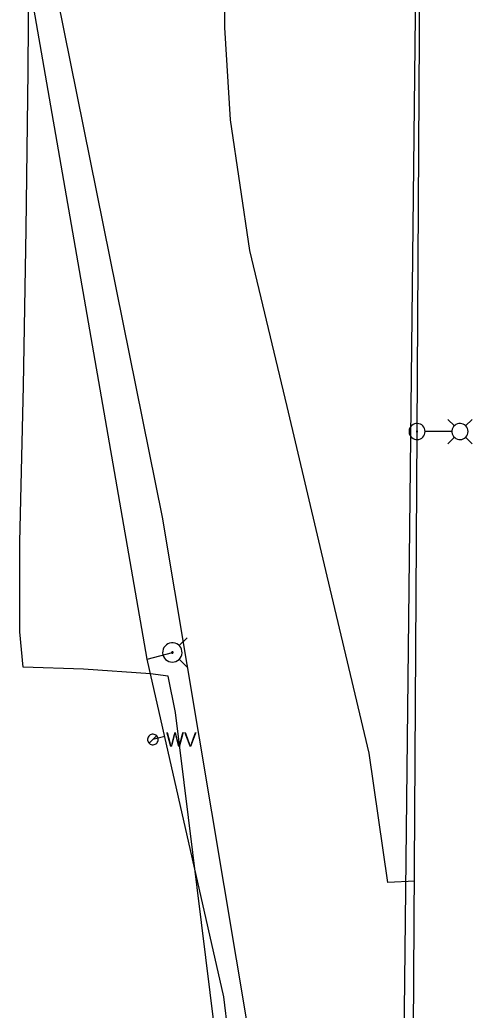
# Model space of a CAD drawing. Extents: x 596028 to 606371, y 330010 to 403088.
# Drawn here: x 604773.8 to 604896.1, y 332364 to 332631.8 of the extents above; entities that cross this region are included whole.
import ezdxf

# ---------------------------------------------------------------- set-up
doc = ezdxf.new("R2010")
doc.units = 0
for name, color, linetype in [('E_FTMS_Conduit', 7, 'Continuous'), ('E_LTG', 7, 'Continuous'), ('E_LTG_CID', 7, 'Continuous'), ('E_UTL_G_UG', 7, 'Continuous'), ('E_UTL_W', 7, 'Continuous'), ('E_UTL_W_UG', 7, 'Continuous'), ('E_UTL_WHydrant', 7, 'Continuous')]:
    doc.layers.add(name, color=color, linetype=linetype)

msp = doc.modelspace()

# ---------------------------------------------------------------- linework, layer by layer
at = {"layer": 'E_FTMS_Conduit'}
for points in [[(604880.59, 332398.82), (604873.35, 332398.49), (604868.3, 332433.51), (604856.91, 332481.35), (604846.05, 332527.21), (604835.98, 332569.37), (604830.74, 332604.73), (604829.27, 332629.67), (604829.12, 332650.32), (604829.6, 332658.54), (604829.33, 332678.99), (604828.97, 332735.01), (604829.66, 332756.35), (604830.5, 332772.6), (604833.6, 332786.94)], [(604875.48, 332151.89), (604882.43, 332779.77)]]:
    msp.add_lwpolyline(points, dxfattribs=at)
at = {"layer": 'E_LTG'}
for points in [[(604891.29, 332521.96), (604889.51, 332523.73)], [(604894.34, 332521.96), (604896.11, 332523.73)], [(604883.39, 332520.43), (604883.35, 332520.85), (604883.23, 332521.24), (604883.04, 332521.61), (604882.78, 332521.94), (604882.47, 332522.21), (604882.11, 332522.41), (604881.72, 332522.55), (604881.31, 332522.61), (604880.9, 332522.59), (604880.5, 332522.49), (604880.12, 332522.32), (604879.79, 332522.08), (604879.5, 332521.78), (604879.28, 332521.43), (604879.12, 332521.05), (604879.04, 332520.64), (604879.04, 332520.23), (604879.12, 332519.82), (604879.28, 332519.44), (604879.5, 332519.09), (604879.79, 332518.79), (604880.12, 332518.55), (604880.5, 332518.38), (604880.9, 332518.28), (604881.31, 332518.26), (604881.72, 332518.32), (604882.11, 332518.45), (604882.47, 332518.66), (604882.78, 332518.93), (604883.04, 332519.26), (604883.23, 332519.63), (604883.35, 332520.02), (604883.39, 332520.43)], [(604881.38, 332520.43), (604881.37, 332520.47), (604881.36, 332520.5), (604881.35, 332520.52), (604881.33, 332520.55), (604881.31, 332520.57), (604881.28, 332520.59), (604881.25, 332520.6), (604881.22, 332520.6), (604881.19, 332520.6), (604881.16, 332520.59), (604881.13, 332520.58), (604881.1, 332520.56), (604881.08, 332520.54), (604881.06, 332520.51), (604881.05, 332520.48), (604881.04, 332520.45), (604881.04, 332520.42), (604881.05, 332520.39), (604881.06, 332520.36), (604881.08, 332520.33), (604881.1, 332520.31), (604881.13, 332520.29), (604881.16, 332520.28), (604881.19, 332520.27), (604881.22, 332520.27), (604881.25, 332520.27), (604881.28, 332520.28), (604881.31, 332520.3), (604881.33, 332520.32), (604881.35, 332520.34), (604881.36, 332520.37), (604881.37, 332520.4), (604881.38, 332520.43)], [(604890.6, 332520.43), (604883.42, 332520.43)], [(604894.99, 332520.43), (604894.95, 332520.85), (604894.83, 332521.24), (604894.64, 332521.61), (604894.39, 332521.94), (604894.08, 332522.21), (604893.72, 332522.41), (604893.33, 332522.55), (604892.92, 332522.61), (604892.5, 332522.59), (604892.1, 332522.49), (604891.73, 332522.32), (604891.39, 332522.08), (604891.1, 332521.78), (604890.88, 332521.43), (604890.73, 332521.05), (604890.65, 332520.64), (604890.65, 332520.23), (604890.73, 332519.82), (604890.88, 332519.44), (604891.1, 332519.09), (604891.39, 332518.79), (604891.73, 332518.55), (604892.1, 332518.38), (604892.5, 332518.28), (604892.92, 332518.26), (604893.33, 332518.32), (604893.72, 332518.45), (604894.08, 332518.66), (604894.39, 332518.93), (604894.64, 332519.26), (604894.83, 332519.63), (604894.95, 332520.02), (604894.99, 332520.43)], [(604891.29, 332518.91), (604889.51, 332517.13)], [(604894.34, 332518.91), (604896.11, 332517.13)]]:
    msp.add_lwpolyline(points, dxfattribs=at)
at = {"layer": 'E_LTG_CID'}
msp.add_lwpolyline([(604879.6, 332255.02), (604881.21, 332520.43), (604882.73, 332780.27), (604878.2, 332790.52), (604877.91, 332791.78), (604881.34, 332802.26), (604883.13, 332854.03), (604882.52, 332888.97), (604884.51, 332915.54), (604885.08, 332965.87), (604885.55, 333001.94), (604887.55, 333053.11)], dxfattribs=at)
at = {"layer": 'E_UTL_G_UG'}
msp.add_lwpolyline([(604826.46, 332359.31), (604815.87, 332444.5), (604813.9, 332454.28), (604809.14, 332454.89), (604791.01, 332456.14), (604774.74, 332456.76), (604773.86, 332466.27), (604773.81, 332490.55), (604774.78, 332532.83), (604775.53, 332575.18), (604776.11, 332617.83), (604776.51, 332684.21)], dxfattribs=at)
at = {"layer": 'E_UTL_W'}
for points in [[(604811.21, 332437.17), (604811.18, 332437.44), (604811.1, 332437.7), (604810.98, 332437.94), (604810.81, 332438.15), (604810.61, 332438.33), (604810.37, 332438.46), (604810.12, 332438.55), (604809.85, 332438.59), (604809.58, 332438.58), (604809.31, 332438.51), (604809.07, 332438.4), (604808.85, 332438.24), (604808.66, 332438.05), (604808.51, 332437.82), (604808.41, 332437.57), (604808.36, 332437.3), (604808.36, 332437.03), (604808.41, 332436.76), (604808.51, 332436.51), (604808.66, 332436.28), (604808.85, 332436.09), (604809.07, 332435.93), (604809.31, 332435.82), (604809.58, 332435.75), (604809.85, 332435.74), (604810.12, 332435.78), (604810.37, 332435.87), (604810.61, 332436), (604810.81, 332436.18), (604810.98, 332436.39), (604811.1, 332436.64), (604811.18, 332436.9), (604811.21, 332437.17)], [(604808.77, 332436.16), (604810.79, 332438.17)]]:
    msp.add_lwpolyline(points, dxfattribs=at)
at = {"layer": 'E_UTL_W_UG'}
for p, q in [((604812.41, 332497.24), (604779.77, 332658.55)), ((604848.64, 332280.87), (604812.41, 332497.24)), ((604812.41, 332497.24), (604812.41, 332497.24)), ((604808.28, 332458.89), (604815.05, 332460.7)), ((604828.93, 332367.61), (604808.28, 332458.89)), ((604839.02, 332287.19), (604828.93, 332367.61))]:
    msp.add_line(p, q, dxfattribs=at)
for points in [[(604808.28, 332458.89), (604777.25, 332636.97), (604777.25, 332650.97)], [(604813.01, 332438), (604809.78, 332437.17)]]:
    msp.add_lwpolyline(points, dxfattribs=at)
at = {"layer": 'E_UTL_WHydrant'}
for points in [[(604816.89, 332462.54), (604819.03, 332464.68)], [(604815.05, 332458.08), (604815.55, 332458.13), (604816.03, 332458.27), (604816.47, 332458.5), (604816.86, 332458.81), (604817.19, 332459.18), (604817.44, 332459.61), (604817.6, 332460.09), (604817.67, 332460.58), (604817.65, 332461.08), (604817.53, 332461.56), (604817.33, 332462.02), (604817.04, 332462.42), (604816.68, 332462.77), (604816.26, 332463.04), (604815.79, 332463.22), (604815.3, 332463.32), (604814.81, 332463.32), (604814.32, 332463.22), (604813.85, 332463.04), (604813.43, 332462.77), (604813.07, 332462.42), (604812.78, 332462.02), (604812.58, 332461.56), (604812.46, 332461.08), (604812.43, 332460.58), (604812.51, 332460.09), (604812.67, 332459.61), (604812.92, 332459.18), (604813.24, 332458.81), (604813.64, 332458.5), (604814.08, 332458.27), (604814.56, 332458.13), (604815.05, 332458.08)], [(604815.05, 332460.5), (604815.09, 332460.51), (604815.13, 332460.52), (604815.16, 332460.54), (604815.19, 332460.56), (604815.22, 332460.59), (604815.24, 332460.62), (604815.25, 332460.66), (604815.25, 332460.69), (604815.25, 332460.73), (604815.24, 332460.77), (604815.23, 332460.8), (604815.21, 332460.84), (604815.18, 332460.86), (604815.15, 332460.88), (604815.11, 332460.9), (604815.07, 332460.9), (604815.04, 332460.9), (604815, 332460.9), (604814.96, 332460.88), (604814.93, 332460.86), (604814.9, 332460.84), (604814.88, 332460.8), (604814.87, 332460.77), (604814.86, 332460.73), (604814.85, 332460.69), (604814.86, 332460.66), (604814.87, 332460.62), (604814.89, 332460.59), (604814.92, 332460.56), (604814.95, 332460.54), (604814.98, 332460.52), (604815.02, 332460.51), (604815.05, 332460.5)], [(604816.89, 332458.87), (604819.03, 332456.73)]]:
    msp.add_lwpolyline(points, dxfattribs=at)

# ---------------------------------------------------------------- texts
at = {"layer": 'E_UTL_W'}
msp.add_text('WV', height=3.85, dxfattribs=at).set_placement((604813.35, 332435.24))

doc.saveas('drawing.dxf')
